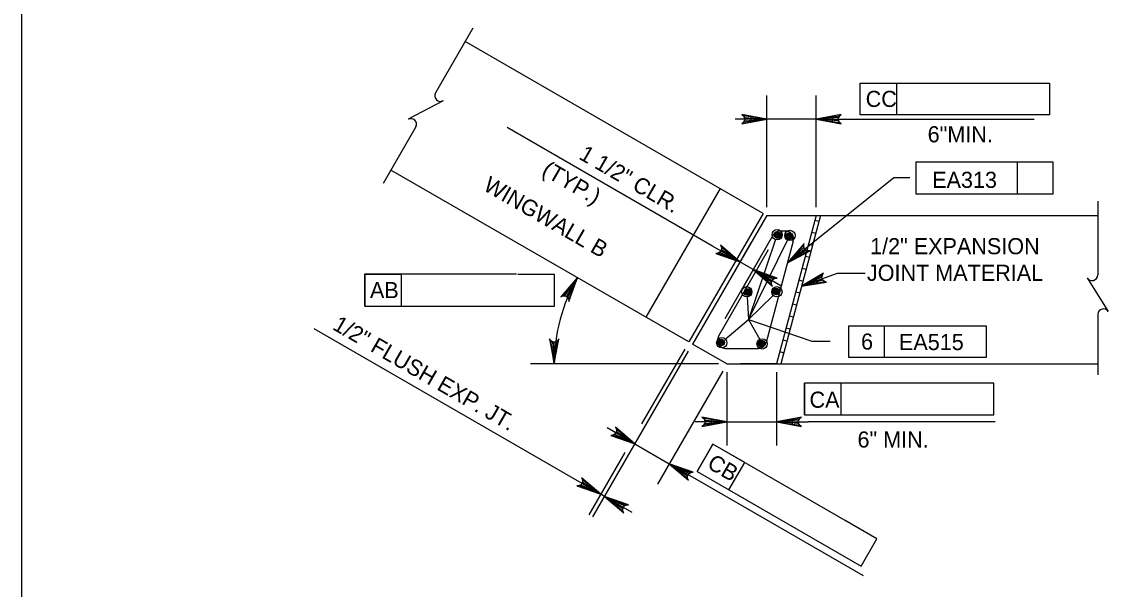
# Model space of a CAD drawing. Extents: x 638340 to 640242, y 295465 to 298435.
# Drawn here: x 638475.5 to 638677.5, y 296939.5 to 297045 of the extents above; entities that cross this region are included whole.
import ezdxf

# ---------------------------------------------------------------- set-up
doc = ezdxf.new("R2010")
doc.units = 0
for name, color, linetype in [('1', 7, 'Continuous'), ('2', 7, 'Continuous'), ('Level 10', 7, 'Continuous'), ('Level 3', 7, 'Continuous'), ('Level 4', 7, 'Continuous'), ('Level 5', 7, 'Continuous')]:
    doc.layers.add(name, color=color, linetype=linetype)

# ---------------------------------------------------------------- blocks, each defined once
blk = doc.blocks.new('V')
at = {"layer": '1'}
blk.add_line((0, 0), (0, 0), dxfattribs=at)

msp = doc.modelspace()

# ---------------------------------------------------------------- linework, layer by layer
at = {"layer": '2'}
msp.add_line((638475.46, 296668.46), (638475.46, 297232.46), dxfattribs=at)
at = {"layer": 'Level 10'}
for p, q in [((638613.3, 297009.39), (638557.92, 297041.37)), ((638599.49, 296985.46), (638544.1, 297017.44)), ((638605.33, 297013.99), (638591.51, 296990.07)), ((638613.3, 297009.39), (638599.49, 296985.46)), ((638613.97, 297009), (638600.15, 296985.08)), ((638613.97, 297009), (638675.51, 297009.01)), ((638623.18, 297009), (638615.77, 296981.37)), ((638623.97, 297009), (638616.57, 296981.37)), ((638622.94, 297008.12), (638623.68, 297007.92)), ((638622.34, 297005.89), (638623.09, 297005.7)), ((638621.75, 297003.67), (638622.49, 297003.47)), ((638621.15, 297001.45), (638621.9, 297001.25)), ((638620.56, 296999.22), (638621.3, 296999.02)), ((638619.96, 296997), (638620.7, 296996.8)), ((638619.37, 296994.77), (638620.11, 296994.58)), ((638618.77, 296992.55), (638619.51, 296992.35)), ((638618.17, 296990.33), (638618.92, 296990.13)), ((638617.58, 296988.1), (638618.32, 296987.9)), ((638606.56, 296981.37), (638600.15, 296985.08)), ((638616.98, 296985.88), (638617.72, 296985.68)), ((638616.39, 296983.66), (638617.13, 296983.46)), ((638606.56, 296981.37), (638675.51, 296981.37)), ((638615.77, 296981.37), (638609.11, 296981.37)), ((638615.79, 296981.43), (638616, 296981.37))]:
    msp.add_line(p, q, dxfattribs=at)
at = {"layer": 'Level 3'}
for p, q in [((638631.34, 297033.59), (638638.17, 297033.59)), ((638631.34, 297027.7), (638631.34, 297033.59)), ((638638.17, 297027.7), (638638.17, 297033.59)), ((638638.17, 297033.59), (638666.57, 297033.59)), ((638666.57, 297033.59), (638666.57, 297027.7)), ((638613.97, 297010.54), (638613.97, 297031.33)), ((638623.18, 297010.54), (638623.18, 297031.33)), ((638611.02, 297026.91), (638608.08, 297026.91)), ((638623.18, 297026.91), (638613.97, 297026.91)), ((638626.13, 297026.91), (638663.7, 297026.91)), ((638666.57, 297027.7), (638631.34, 297027.7)), ((638603.88, 297003.31), (638565.73, 297025.33)), ((638667.2, 297018.88), (638641.71, 297018.88)), ((638641.71, 297018.88), (638641.71, 297012.99)), ((638660.62, 297012.99), (638660.62, 297018.88)), ((638667.2, 297012.99), (638667.2, 297018.88)), ((638617.84, 297000.21), (638637.62, 297016.03)), ((638637.62, 297016.03), (638640.57, 297016.03)), ((638641.71, 297012.99), (638667.2, 297012.99)), ((638615.6, 297004.5), (638610.58, 296989.67)), ((638610.58, 296989.67), (638617.86, 297004.41)), ((638608.98, 297000.37), (638603.88, 297003.31)), ((638611.03, 297003.91), (638606.77, 296996.54)), ((638613.52, 297002.47), (638609.26, 296995.1)), ((638611.47, 296998.92), (638608.98, 297000.36)), ((638611.47, 296998.93), (638616.58, 296995.98)), ((638567.45, 296998.07), (638539.21, 296998.07)), ((638539.26, 296998.02), (638539.26, 296992.13)), ((638539.26, 296992.13), (638539.26, 296998.02)), ((638546.09, 296998.02), (638539.28, 296998.02)), ((638546.09, 296992.13), (638546.09, 296998.02)), ((638574.49, 296998.02), (638567.68, 296998.02)), ((638574.49, 296992.13), (638574.49, 296998.02)), ((638620.44, 296995.82), (638627.11, 296998.24)), ((638627.11, 296998.24), (638632.26, 296998.24)), ((638610.33, 296993.83), (638610.58, 296989.67)), ((638610.58, 296989.67), (638615.16, 296994.12)), ((638539.26, 296992.13), (638574.49, 296992.13)), ((638606.19, 296985.89), (638610.58, 296989.67)), ((638610.58, 296989.67), (638622.37, 296985.6)), ((638610.58, 296989.67), (638612.66, 296985.94)), ((638629.26, 296988.45), (638654.75, 296988.45)), ((638629.26, 296982.56), (638629.26, 296988.45)), ((638635.84, 296982.56), (638635.84, 296988.45)), ((638654.75, 296988.45), (638654.75, 296982.56)), ((638578.02, 296960.07), (638529.85, 296987.88)), ((638622.37, 296985.6), (638625.78, 296985.6)), ((638599.39, 296983.75), (638581.58, 296952.91)), ((638598.72, 296984.13), (638590.7, 296970.24)), ((638654.75, 296982.56), (638629.26, 296982.56)), ((638605.03, 296981.37), (638570.04, 296981.37)), ((638605.8, 296980.05), (638593.64, 296958.98)), ((638606.56, 296979.84), (638606.56, 296966.17)), ((638615.77, 296979.84), (638615.77, 296966.17)), ((638620.97, 296977.82), (638620.97, 296971.92)), ((638649.37, 296977.82), (638620.97, 296977.82)), ((638627.8, 296977.82), (638620.97, 296977.82)), ((638620.97, 296971.92), (638620.97, 296977.82)), ((638627.8, 296971.92), (638627.8, 296977.82)), ((638656.2, 296977.82), (638649.37, 296977.82)), ((638656.2, 296971.92), (638656.2, 296977.82)), ((638603.62, 296970.59), (638600.67, 296970.59)), ((638606.56, 296970.59), (638615.77, 296970.59)), ((638618.72, 296970.59), (638621.67, 296970.59)), ((638620.97, 296971.92), (638656.2, 296971.92)), ((638656.46, 296970.59), (638621.67, 296970.59)), ((638589.43, 296966.51), (638584.33, 296969.46)), ((638589.43, 296966.51), (638595.85, 296962.81)), ((638603.95, 296966.47), (638601.01, 296961.37)), ((638601.01, 296961.37), (638603.95, 296966.47)), ((638628.55, 296952.27), (638603.95, 296966.47)), ((638609.87, 296963.05), (638603.95, 296966.47)), ((638587.61, 296964.88), (638580.92, 296953.29)), ((638595.84, 296962.81), (638600.95, 296959.86)), ((638606.92, 296957.95), (638609.87, 296963.05)), ((638583.13, 296957.12), (638578.02, 296960.07)), ((638601.01, 296961.37), (638631.52, 296943.75)), ((638600.95, 296959.86), (638631.9, 296941.99)), ((638583.79, 296956.74), (638583.13, 296957.12)), ((638583.79, 296956.74), (638588.9, 296953.79)), ((638634.47, 296948.85), (638628.55, 296952.27)), ((638631.52, 296943.75), (638634.47, 296948.85))]:
    msp.add_line(p, q, dxfattribs=at)
for points in [[(638613.97, 297026.91), (638609.32, 297027.78), (638609.68, 297027.54), (638609.86, 297027.22), (638609.91, 297026.91), (638609.86, 297026.6), (638609.68, 297026.29), (638609.32, 297026.04), (638613.97, 297026.91), (638609.68, 297026.29), (638609.86, 297026.6), (638613.97, 297026.91), (638609.91, 297026.91), (638609.86, 297027.22), (638613.97, 297026.91), (638609.68, 297027.54)], [(638623.18, 297026.91), (638627.83, 297026.04), (638627.47, 297026.29), (638627.29, 297026.6), (638627.23, 297026.91), (638627.29, 297027.22), (638627.47, 297027.54), (638627.83, 297027.78), (638623.18, 297026.91), (638627.47, 297027.54), (638627.29, 297027.22), (638623.18, 297026.91), (638627.23, 297026.91), (638627.29, 297026.6), (638623.18, 297026.91), (638627.47, 297026.29)], [(638608.98, 297000.37), (638605.39, 297003.45), (638605.57, 297003.05), (638605.58, 297002.69), (638605.47, 297002.39), (638605.27, 297002.15), (638604.95, 297001.97), (638604.52, 297001.93), (638608.98, 297000.37), (638604.95, 297001.97), (638605.27, 297002.15), (638608.98, 297000.37), (638605.47, 297002.39), (638605.58, 297002.69), (638608.98, 297000.37), (638605.57, 297003.05)], [(638617.84, 297000.21), (638622.02, 297002.43), (638621.58, 297002.4), (638621.24, 297002.53), (638621.01, 297002.74), (638620.85, 297003.02), (638620.8, 297003.38), (638620.93, 297003.8), (638617.84, 297000.21), (638620.8, 297003.38), (638620.85, 297003.02), (638617.84, 297000.21), (638621.01, 297002.74), (638621.24, 297002.53), (638617.84, 297000.21), (638621.58, 297002.4)], [(638611.47, 296998.93), (638615.07, 296995.85), (638614.88, 296996.24), (638614.88, 296996.6), (638614.98, 296996.9), (638615.19, 296997.14), (638615.5, 296997.32), (638615.94, 296997.35), (638611.47, 296998.93), (638615.5, 296997.32), (638615.19, 296997.14), (638611.47, 296998.93), (638614.98, 296996.9), (638614.88, 296996.6), (638611.47, 296998.93), (638614.88, 296996.24)], [(638578.77, 296997.43), (638575.68, 296993.83), (638576.08, 296994.02), (638576.44, 296994.02), (638576.74, 296993.91), (638576.98, 296993.71), (638577.16, 296993.4), (638577.2, 296992.96), (638578.77, 296997.43), (638577.16, 296993.4), (638576.98, 296993.71), (638578.77, 296997.43), (638576.74, 296993.91), (638576.44, 296994.02), (638578.77, 296997.43), (638576.08, 296994.02)], [(638620.44, 296995.82), (638625.11, 296996.59), (638624.69, 296996.7), (638624.41, 296996.93), (638624.25, 296997.2), (638624.2, 296997.51), (638624.26, 296997.87), (638624.51, 296998.23), (638620.44, 296995.82), (638624.26, 296997.87), (638624.2, 296997.51), (638620.44, 296995.82), (638624.25, 296997.2), (638624.41, 296996.93), (638620.44, 296995.82), (638624.69, 296996.7)], [(638574.47, 296981.37), (638575.34, 296986.03), (638575.09, 296985.67), (638574.78, 296985.48), (638574.46, 296985.43), (638574.15, 296985.48), (638573.84, 296985.67), (638573.59, 296986.03), (638574.47, 296981.37), (638573.84, 296985.67), (638574.15, 296985.48), (638574.47, 296981.37), (638574.46, 296985.43), (638574.78, 296985.48), (638574.47, 296981.37), (638575.09, 296985.67)], [(638606.56, 296970.59), (638601.91, 296971.46), (638602.27, 296971.21), (638602.46, 296970.9), (638602.51, 296970.59), (638602.46, 296970.28), (638602.27, 296969.97), (638601.91, 296969.72), (638606.56, 296970.59), (638602.27, 296969.97), (638602.46, 296970.28), (638606.56, 296970.59), (638602.51, 296970.59), (638602.46, 296970.9), (638606.56, 296970.59), (638602.27, 296971.21)], [(638615.77, 296970.59), (638620.43, 296969.72), (638620.07, 296969.97), (638619.88, 296970.28), (638619.83, 296970.59), (638619.88, 296970.9), (638620.07, 296971.21), (638620.43, 296971.46), (638615.77, 296970.59), (638620.07, 296971.21), (638619.88, 296970.9), (638615.77, 296970.59), (638619.83, 296970.59), (638619.88, 296970.28), (638615.77, 296970.59), (638620.07, 296969.97)], [(638589.43, 296966.51), (638585.84, 296969.59), (638586.03, 296969.2), (638586.03, 296968.83), (638585.92, 296968.54), (638585.72, 296968.29), (638585.4, 296968.11), (638584.97, 296968.08), (638589.43, 296966.51), (638585.4, 296968.11), (638585.72, 296968.29), (638589.43, 296966.51), (638585.92, 296968.54), (638586.03, 296968.83), (638589.43, 296966.51), (638586.03, 296969.2)], [(638595.84, 296962.81), (638599.44, 296959.73), (638599.25, 296960.12), (638599.25, 296960.48), (638599.36, 296960.78), (638599.56, 296961.02), (638599.87, 296961.2), (638600.31, 296961.24), (638595.84, 296962.81), (638599.87, 296961.2), (638599.56, 296961.02), (638595.84, 296962.81), (638599.36, 296960.78), (638599.25, 296960.48), (638595.84, 296962.81), (638599.25, 296960.12)], [(638583.13, 296957.12), (638579.53, 296960.2), (638579.72, 296959.81), (638579.72, 296959.45), (638579.62, 296959.15), (638579.41, 296958.91), (638579.1, 296958.73), (638578.66, 296958.69), (638583.13, 296957.12), (638579.1, 296958.73), (638579.41, 296958.91), (638583.13, 296957.12), (638579.62, 296959.15), (638579.72, 296959.45), (638583.13, 296957.12), (638579.72, 296959.81)], [(638583.79, 296956.74), (638587.38, 296953.66), (638587.2, 296954.05), (638587.2, 296954.41), (638587.3, 296954.71), (638587.51, 296954.95), (638587.82, 296955.13), (638588.26, 296955.17), (638583.79, 296956.74), (638587.82, 296955.13), (638587.51, 296954.95), (638583.79, 296956.74), (638587.3, 296954.71), (638587.2, 296954.41), (638583.79, 296956.74), (638587.2, 296954.05)]]:
    msp.add_lwpolyline(points, dxfattribs=at)
for points in [[(638611.02, 297027.4), (638611.02, 297026.42), (638613.97, 297026.91)], [(638626.13, 297027.4), (638626.13, 297026.42), (638623.18, 297026.91)], [(638620.45, 297001.67), (638619.84, 297002.43), (638617.84, 297000.21)], [(638606.67, 297002.26), (638606.18, 297001.41), (638608.98, 297000.36)], [(638614.27, 296997.88), (638613.78, 296997.03), (638611.47, 296998.92)], [(638623.38, 296996.36), (638623.04, 296997.29), (638620.44, 296995.82)], [(638603.62, 296971.08), (638603.62, 296970.1), (638606.56, 296970.59)], [(638618.72, 296971.08), (638618.72, 296970.1), (638615.77, 296970.59)], [(638587.13, 296968.41), (638586.64, 296967.56), (638589.43, 296966.51)], [(638598.64, 296961.76), (638598.15, 296960.91), (638595.85, 296962.81)], [(638580.82, 296959.02), (638580.33, 296958.17), (638583.13, 296957.12)], [(638586.59, 296955.69), (638586.1, 296954.84), (638583.79, 296956.74)]]:
    msp.add_lwpolyline(points, close=True, dxfattribs=at)
for centre in [(638615.91, 297005.41), (638618.28, 297005.27), (638610.27, 296994.79), (638615.85, 296994.79), (638605.62, 296985.32), (638613.12, 296985.11)]:
    msp.add_circle(centre, 0.96, dxfattribs=at)
msp.add_arc((638606.57, 296981.37), 32.1, 149.9998, 180.0004, dxfattribs=at)
at = {"layer": 'Level 4'}
for p, q in [((638559.34, 297043.83), (638552.39, 297031.8)), ((638553.84, 297030.35), (638547.29, 297026.89)), ((638548.76, 297025.51), (638542.64, 297014.91)), ((638675.51, 297011.68), (638675.51, 296999.3)), ((638675.51, 296999.3), (638675.51, 296997.92)), ((638673.53, 296997.39), (638677.47, 296991.12)), ((638675.51, 296990.66), (638675.51, 296989.42)), ((638675.51, 296989.42), (638675.51, 296979.36))]:
    msp.add_line(p, q, dxfattribs=at)
for centre, start, end in [((638553.31, 297031.27), 150, 300), ((638547.79, 297025.95), 335.3286, 117.8672), ((638674.45, 296997.93), 210, 0), ((638676.57, 296990.56), 32.1328, 174.6714)]:
    msp.add_arc(centre, 1.06, start, end, dxfattribs=at)
at = {"layer": 'Level 5'}
for p, q in [((638615.19, 297005.36), (638606.19, 296989.76)), ((638616.52, 297006.13), (638617.43, 297006.13)), ((638614.25, 297002.59), (638605, 296986.56)), ((638618.91, 297004.19), (638613.87, 296985.39)), ((638606.33, 296984.25), (638612.39, 296984.25))]:
    msp.add_line(p, q, dxfattribs=at)
for centre, radius in [((638616.02, 297005.33), 0.624), ((638616.02, 297005.33), 0.468), ((638616.02, 297005.33), 0.312), ((638616.02, 297005.33), 0.156), ((638618.17, 297005.13), 0.624), ((638618.17, 297005.13), 0.468), ((638618.17, 297005.13), 0.312), ((638618.17, 297005.13), 0.156), ((638610.4, 296994.75), 0.624), ((638610.4, 296994.75), 0.468), ((638610.4, 296994.75), 0.312), ((638610.4, 296994.75), 0.156), ((638615.76, 296994.86), 0.624), ((638615.76, 296994.86), 0.468), ((638615.76, 296994.86), 0.312), ((638615.76, 296994.86), 0.156), ((638605.47, 296985.35), 0.624), ((638605.47, 296985.35), 0.468), ((638605.47, 296985.35), 0.312), ((638605.47, 296985.35), 0.156), ((638612.98, 296985.16), 0.624), ((638612.98, 296985.16), 0.468), ((638612.98, 296985.16), 0.312), ((638612.98, 296985.16), 0.156)]:
    msp.add_circle(centre, radius, dxfattribs=at)
for centre, start, end in [((638616.52, 297004.59), 90, 150), ((638617.43, 297004.59), 345, 90), ((638606.33, 296985.79), 150, 270), ((638612.39, 296985.79), 270, 345)]:
    msp.add_arc(centre, 1.53, start, end, dxfattribs=at)

# ---------------------------------------------------------------- block references
at = {"layer": 'Level 3', "xscale": 0.7859001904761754, "yscale": -0.7859001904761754, "rotation": 180}
msp.add_blockref('V', (638554.47, 296998.07), dxfattribs=at)

# ---------------------------------------------------------------- texts
at = {"layer": 'Level 3'}
for s, height, p in [('CC', 3, (638632.37, 297029.18)), ('6"MIN.', 3, (638643.89, 297022.6)), ('EA313', 3, (638644.73, 297014.12)), ('1/2" EXPANSION', 3.0001, (638633.19, 297001.78)), ('JOINT MATERIAL', 3.0001, (638632.6, 296996.83)), ('AB', 3, (638540.2, 296993.61)), ('6', 3, (638631.51, 296984.04)), ('EA515', 3, (638638.56, 296983.95)), ('CA', 3, (638621.93, 296973.22)), ('6" MIN.', 3, (638630.85, 296965.82))]:
    msp.add_text(s, height=height, dxfattribs=at).set_placement(p)
for s, height, p in [('1 1/2" CLR.', 3.0001, (638578.85, 297019.62)), ('(TYP.)', 3, (638571.95, 297016.7)), ('WINGWALL B', 3, (638561.06, 297013.83)), ('1/2" FLUSH EXP. JT.', 3.0001, (638533.06, 296987.91)), ('CB', 3, (638602.68, 296962.16))]:
    msp.add_text(s, height=height, rotation=330, dxfattribs=at).set_placement(p)

doc.saveas('drawing.dxf')
